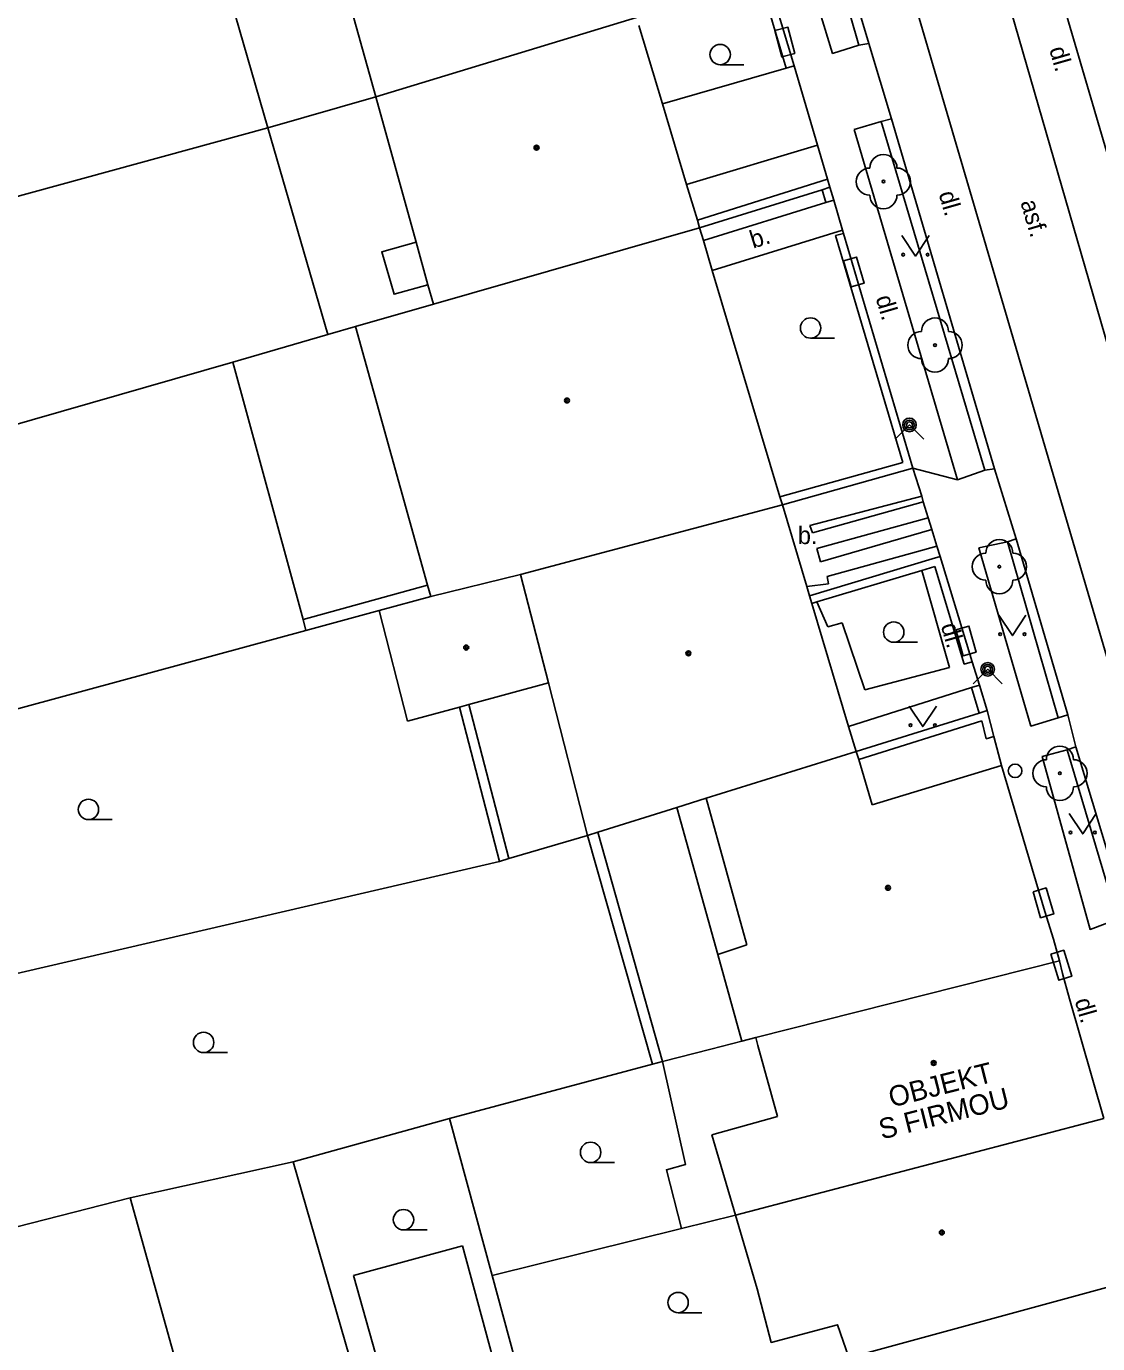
# Model space of a CAD drawing. Extents: x -596229 to -595156, y -1161237 to -1159376.
# Drawn here: x -595584.19 to -595544.74, y -1160701.49 to -1160652.98 of the extents above; entities that cross this region are included whole.
import ezdxf

# ---------------------------------------------------------------- set-up
doc = ezdxf.new("R2010")
doc.units = 0
for name, color, linetype in [('DOP - kresba z DSPS bez souradnic', 7, 'Continuous'), ('DOP - ploty', 7, 'Continuous'), ('DOP - rozhrani ploch obecne', 7, 'Continuous'), ('Level 22', 7, 'Continuous'), ('Level 24', 7, 'Continuous'), ('Level 31', 7, 'Continuous'), ('Level 36', 7, 'Continuous'), ('Level 39', 7, 'Continuous'), ('Specificka linie pasportu komunikaci', 7, 'Continuous'), ('TM - budovy zdene_ betonove - VP', 7, 'Continuous'), ('TM - chodniky - VP', 7, 'Continuous'), ('TM - komunikace - VP', 7, 'Continuous'), ('TM - letecke snimky - pomocna linie', 7, 'Continuous'), ('TM - plot drateny_ kovovy - VP', 7, 'Continuous'), ('TM - podezdivka plotu - VP', 7, 'Continuous'), ('TM - popis objektu', 7, 'Continuous'), ('TM - popis povrchu', 7, 'Continuous'), ('TM - rozhrani ploch obecne - VP', 7, 'Continuous'), ('TM - vjezd na pozemek', 7, 'Continuous'), ('TM - vstup do budovy - zdene_ betonove', 7, 'Continuous')]:
    doc.layers.add(name, color=color, linetype=linetype)

msp = doc.modelspace()

# ---------------------------------------------------------------- linework, layer by layer
at = {"layer": 'DOP - kresba z DSPS bez souradnic'}
for points in [[(-595574, -1160674.82), (-595569.42, -1160673.56)], [(-595566.42, -1160683.63), (-595567.9, -1160677.96)], [(-595563.15, -1160682.66), (-595560.76, -1160691.1)], [(-595572.14, -1160698.99), (-595568.13, -1160697.89)], [(-595568.13, -1160697.89), (-595565.99, -1160705.78)], [(-595569.94, -1160706.79), (-595572.14, -1160698.99)]]:
    msp.add_lwpolyline(points, dxfattribs=at)
at = {"layer": 'DOP - ploty'}
for points in [[(-595574.36, -1160694.8), (-595568.61, -1160693.2)], [(-595568.61, -1160693.2), (-595567.04, -1160698.99)], [(-595570.19, -1160709.25), (-595574.36, -1160694.8)], [(-595567.04, -1160698.99), (-595565.39, -1160705.05)]]:
    msp.add_lwpolyline(points, dxfattribs=at)
at = {"layer": 'DOP - rozhrani ploch obecne'}
for points in [[(-595575.29, -1160656.72), (-595577.54, -1160648.93)], [(-595571.32, -1160655.58), (-595575.29, -1160656.72)], [(-595575.29, -1160656.72), (-595603.18, -1160664.35)], [(-595573.09, -1160664.33), (-595575.29, -1160656.72)], [(-595576.58, -1160665.35), (-595573.09, -1160664.33)], [(-595573.09, -1160664.33), (-595572.07, -1160664.03)], [(-595576.58, -1160665.35), (-595600.9, -1160672.33)], [(-595574, -1160674.82), (-595576.58, -1160665.35)], [(-595571.2, -1160674.5), (-595573.9, -1160675.23)], [(-595573.9, -1160675.23), (-595574, -1160674.82)], [(-595596.76, -1160681.44), (-595573.9, -1160675.23)], [(-595568.24, -1160678.05), (-595566.77, -1160683.74)], [(-595566.42, -1160683.63), (-595563.52, -1160682.78)], [(-595563.52, -1160682.78), (-595561.13, -1160691.2)], [(-595566.77, -1160683.74), (-595594.33, -1160690.13)], [(-595566.77, -1160683.74), (-595566.42, -1160683.63)], [(-595560.76, -1160691.1), (-595558.99, -1160690.65)], [(-595558.99, -1160690.65), (-595557.84, -1160690.36)], [(-595561.13, -1160691.2), (-595560.76, -1160691.1)], [(-595561.13, -1160691.2), (-595568.61, -1160693.2)], [(-595574.36, -1160694.8), (-595580.36, -1160696.13)], [(-595580.36, -1160696.13), (-595586.09, -1160697.58)], [(-595580.36, -1160696.13), (-595574.7, -1160716.48)], [(-595558.08, -1160696.76), (-595560.07, -1160697.25)], [(-595560.07, -1160697.25), (-595567.04, -1160698.99)]]:
    msp.add_lwpolyline(points, dxfattribs=at)
at = {"layer": 'Level 22'}
for centre in [(-595552.63, -1160658.7), (-595550.73, -1160664.72), (-595548.36, -1160672.88), (-595546.13, -1160680.49)]:
    msp.add_circle(centre, 0.05, dxfattribs=at)
for centre, start, end in [((-595552.63, -1160658.2), 0, 180), ((-595553.13, -1160658.7), 90, 270), ((-595552.13, -1160658.7), 270, 90), ((-595552.63, -1160659.2), 180, 0), ((-595550.73, -1160664.22), 0, 180), ((-595551.23, -1160664.72), 90, 270), ((-595550.23, -1160664.72), 270, 90), ((-595550.73, -1160665.22), 180, 0), ((-595548.36, -1160672.38), 0, 180), ((-595548.86, -1160672.88), 90, 270), ((-595547.86, -1160672.88), 270, 90), ((-595548.36, -1160673.38), 180, 0), ((-595546.13, -1160679.99), 0, 180), ((-595546.63, -1160680.49), 90, 270), ((-595545.63, -1160680.49), 270, 90), ((-595546.13, -1160680.99), 180, 0)]:
    msp.add_arc(centre, 0.5, start, end, dxfattribs=at)
at = {"layer": 'Level 24'}
for points in [[(-595556.629, -1160653.14), (-595556.375, -1160654.107), (-595555.891, -1160653.98), (-595556.145, -1160653.013)], [(-595554.099, -1160661.619), (-595553.821, -1160662.58), (-595553.341, -1160662.441), (-595553.619, -1160661.48)], [(-595549.965, -1160675.206), (-595549.697, -1160676.169), (-595549.215, -1160676.034), (-595549.483, -1160675.071)], [(-595547.121, -1160684.851), (-595546.839, -1160685.81), (-595546.359, -1160685.669), (-595546.641, -1160684.71)], [(-595546.465, -1160687.154), (-595546.174, -1160688.111), (-595545.695, -1160687.966), (-595545.986, -1160687.009)]]:
    msp.add_lwpolyline(points, close=True, dxfattribs=at)
at = {"layer": 'Level 31'}
for points in [[(-595552.2, -1160668.19), (-595551.67, -1160667.66), (-595551.14, -1160668.19)], [(-595549.32, -1160677.19), (-595548.79, -1160676.66), (-595548.26, -1160677.19)]]:
    msp.add_lwpolyline(points, dxfattribs=at)
for centre, radius in [((-595551.67, -1160667.66), 0.25), ((-595551.67, -1160667.66), 0.18), ((-595551.67, -1160667.66), 0.11), ((-595548.79, -1160676.66), 0.25), ((-595548.79, -1160676.66), 0.18), ((-595548.79, -1160676.66), 0.11), ((-595547.78, -1160680.4), 0.25)]:
    msp.add_circle(centre, radius, dxfattribs=at)
at = {"layer": 'Level 36'}
for p, q in [((-595558.64, -1160654.395), (-595557.765, -1160654.395)), ((-595555.31, -1160664.465), (-595554.435, -1160664.465)), ((-595552.25, -1160675.665), (-595551.375, -1160675.665)), ((-595581.9, -1160682.195), (-595581.025, -1160682.195)), ((-595577.66, -1160690.775), (-595576.785, -1160690.775)), ((-595563.41, -1160694.825), (-595562.535, -1160694.825)), ((-595570.3, -1160697.305), (-595569.425, -1160697.305)), ((-595560.19, -1160700.355), (-595559.315, -1160700.355))]:
    msp.add_line(p, q, dxfattribs=at)
for points in [[(-595551.95, -1160660.69), (-595551.45, -1160661.44), (-595550.95, -1160660.69)], [(-595548.38, -1160674.67), (-595547.88, -1160675.42), (-595547.38, -1160674.67)], [(-595551.68, -1160678.02), (-595551.18, -1160678.77), (-595550.68, -1160678.02)], [(-595545.79, -1160681.97), (-595545.29, -1160682.72), (-595544.79, -1160681.97)]]:
    msp.add_lwpolyline(points, dxfattribs=at)
for centre, radius in [((-595558.64, -1160654.02), 0.375), ((-595551.9, -1160661.39), 0.05), ((-595551.001, -1160661.39), 0.05), ((-595555.31, -1160664.09), 0.375), ((-595552.25, -1160675.29), 0.375), ((-595548.33, -1160675.37), 0.05), ((-595547.431, -1160675.37), 0.05), ((-595551.63, -1160678.72), 0.05), ((-595550.731, -1160678.72), 0.05), ((-595581.9, -1160681.82), 0.375), ((-595545.74, -1160682.67), 0.05), ((-595544.841, -1160682.67), 0.05), ((-595577.66, -1160690.4), 0.375), ((-595563.41, -1160694.45), 0.375), ((-595570.3, -1160696.93), 0.375), ((-595560.19, -1160699.98), 0.375)]:
    msp.add_circle(centre, radius, dxfattribs=at)
at = {"layer": 'Level 39'}
for centre, radius in [((-595565.4, -1160657.45), 0.09), ((-595565.4, -1160657.45), 0.0398), ((-595564.28, -1160666.76), 0.09), ((-595564.28, -1160666.76), 0.0398), ((-595567.99, -1160675.86), 0.09), ((-595567.99, -1160675.86), 0.0398), ((-595559.81, -1160676.07), 0.09), ((-595559.81, -1160676.07), 0.0398), ((-595552.46, -1160684.71), 0.09), ((-595552.46, -1160684.71), 0.0398), ((-595550.78, -1160691.16), 0.09), ((-595550.78, -1160691.16), 0.0398), ((-595550.48, -1160697.4), 0.09), ((-595550.48, -1160697.4), 0.0398)]:
    msp.add_circle(centre, radius, dxfattribs=at)
at = {"layer": 'Specificka linie pasportu komunikaci'}
msp.add_lwpolyline([(-595551.54, -1160669.25), (-595549.9, -1160669.68)], dxfattribs=at)
at = {"layer": 'TM - budovy zdene_ betonove - VP'}
for points in [[(-595571.32, -1160655.58), (-595573.49, -1160647.79)], [(-595561.72, -1160652.66), (-595571.32, -1160655.58)], [(-595561.63, -1160652.95), (-595560.76, -1160655.84)], [(-595569.83, -1160660.93), (-595571.32, -1160655.58)], [(-595560.76, -1160655.84), (-595559.88, -1160658.8)], [(-595559.88, -1160658.8), (-595559.48, -1160660.12)], [(-595559.48, -1160660.12), (-595559.4, -1160660.4)], [(-595569.2, -1160663.21), (-595559.4, -1160660.4)], [(-595559.4, -1160660.4), (-595559.26, -1160660.87)], [(-595569.4, -1160662.5), (-595569.83, -1160660.93)], [(-595559.26, -1160660.87), (-595558.93, -1160661.97)], [(-595558.93, -1160661.97), (-595556.44, -1160670.31)], [(-595569.2, -1160663.21), (-595569.4, -1160662.5)], [(-595572.07, -1160664.03), (-595569.2, -1160663.21)], [(-595569.42, -1160673.56), (-595572.07, -1160664.03)], [(-595556.44, -1160670.31), (-595556.35, -1160670.6)], [(-595556.35, -1160670.6), (-595565.99, -1160673.17)], [(-595556.35, -1160670.6), (-595555.45, -1160673.61)], [(-595565.99, -1160673.17), (-595569.3, -1160673.98)], [(-595565.99, -1160673.17), (-595564.96, -1160677.16)], [(-595569.3, -1160673.98), (-595569.42, -1160673.56)], [(-595555.45, -1160673.61), (-595555.35, -1160673.95)], [(-595571.2, -1160674.5), (-595569.3, -1160673.98)], [(-595555.35, -1160673.95), (-595555.26, -1160674.24)], [(-595570.15, -1160678.57), (-595571.2, -1160674.5)], [(-595555.26, -1160674.24), (-595553.91, -1160678.77)], [(-595564.96, -1160677.16), (-595567.9, -1160677.96)], [(-595563.52, -1160682.78), (-595564.96, -1160677.16)], [(-595568.24, -1160678.05), (-595570.15, -1160678.57)], [(-595567.9, -1160677.96), (-595568.24, -1160678.05)], [(-595553.91, -1160678.77), (-595553.63, -1160679.69)], [(-595553.63, -1160679.69), (-595559.15, -1160681.41)], [(-595553.63, -1160679.69), (-595553.54, -1160679.98)], [(-595553.54, -1160679.98), (-595553.04, -1160681.65)], [(-595553.04, -1160681.65), (-595548.28, -1160680.2)], [(-595546.68, -1160685.58), (-595548.28, -1160680.2)], [(-595559.15, -1160681.41), (-595560.23, -1160681.75)], [(-595557.66, -1160686.81), (-595559.15, -1160681.41)], [(-595560.23, -1160681.75), (-595563.15, -1160682.66)], [(-595563.15, -1160682.66), (-595563.52, -1160682.78)], [(-595558.73, -1160687.16), (-595557.66, -1160686.81)], [(-595546.15, -1160687.4), (-595546.37, -1160686.6)], [(-595557.84, -1160690.36), (-595558.73, -1160687.16)], [(-595557.33, -1160690.22), (-595546.15, -1160687.4)], [(-595546.15, -1160687.4), (-595546.03, -1160687.86)], [(-595545.78, -1160688.8), (-595544.51, -1160693.2)], [(-595557.84, -1160690.36), (-595557.33, -1160690.22)], [(-595557.25, -1160690.51), (-595557.33, -1160690.22)], [(-595556.53, -1160693.13), (-595557.25, -1160690.51)], [(-595558.95, -1160693.8), (-595556.53, -1160693.13)], [(-595544.51, -1160693.2), (-595558.08, -1160696.76)], [(-595558.95, -1160693.8), (-595558.08, -1160696.76)], [(-595558.08, -1160696.76), (-595557.28, -1160699.47)], [(-595542.8, -1160698.98), (-595553.6, -1160701.93)]]:
    msp.add_lwpolyline(points, dxfattribs=at)
at = {"layer": 'TM - chodniky - VP'}
for points in [[(-595554.74, -1160649.48), (-595555.78, -1160649.79), (-595554.5, -1160653.98), (-595553.53, -1160653.68)], [(-595553.53, -1160653.68), (-595554.74, -1160649.48)], [(-595552.71, -1160656.49), (-595553.7, -1160656.78)], [(-595548.9, -1160669.33), (-595552.71, -1160656.49)], [(-595553.7, -1160656.78), (-595549.9, -1160669.68)], [(-595549.9, -1160669.68), (-595548.9, -1160669.33)], [(-595548.06, -1160671.96), (-595549.11, -1160672.19), (-595547.2, -1160678.75), (-595546.2, -1160678.45)], [(-595546.2, -1160678.45), (-595548.06, -1160671.96)], [(-595545.86, -1160679.62), (-595546.78, -1160679.87), (-595545.02, -1160686.24), (-595544.01, -1160685.86)], [(-595544.01, -1160685.86), (-595545.86, -1160679.62)]]:
    msp.add_lwpolyline(points, dxfattribs=at)
at = {"layer": 'TM - komunikace - VP'}
for points in [[(-595540.91, -1160669.54), (-595546.99, -1160648.79)], [(-595553.17, -1160653.61), (-595554.41, -1160649.46)], [(-595552.33, -1160656.39), (-595553.17, -1160653.61)], [(-595548.54, -1160669.28), (-595552.33, -1160656.39)], [(-595547.74, -1160671.85), (-595548.54, -1160669.28)], [(-595545.84, -1160678.34), (-595547.74, -1160671.85)], [(-595545.54, -1160679.52), (-595545.84, -1160678.34)], [(-595543.67, -1160685.75), (-595545.54, -1160679.52)]]:
    msp.add_lwpolyline(points, dxfattribs=at)
at = {"layer": 'TM - letecke snimky - pomocna linie'}
for points in [[(-595560.76, -1160691.1), (-595559.92, -1160694.9), (-595560.62, -1160695.09), (-595560.07, -1160697.25)], [(-595557.28, -1160699.47), (-595556.76, -1160701.45), (-595554.32, -1160700.8), (-595553.9, -1160702.01)]]:
    msp.add_lwpolyline(points, dxfattribs=at)
at = {"layer": 'TM - plot drateny_ kovovy - VP'}
for points in [[(-595557.08, -1160651.58), (-595556.21, -1160654.52)], [(-595556.21, -1160654.52), (-595555.92, -1160654.43)], [(-595554.69, -1160658.61), (-595559.48, -1160660.12)], [(-595554.89, -1160659), (-595554.75, -1160659.47)], [(-595554.75, -1160659.47), (-595554.46, -1160659.38)], [(-595554.1, -1160660.61), (-595554.39, -1160660.69), (-595551.91, -1160669.05)], [(-595551.91, -1160669.05), (-595556.44, -1160670.31)], [(-595555.08, -1160674.18), (-595551.21, -1160673.02)], [(-595551.21, -1160673.02), (-595550.74, -1160672.88)], [(-595550.74, -1160672.88), (-595549.65, -1160676.47), (-595549.36, -1160676.38)], [(-595555.26, -1160674.24), (-595555.08, -1160674.18)], [(-595549.09, -1160677.25), (-595549.38, -1160677.33)], [(-595549.38, -1160677.33), (-595549.1, -1160678.27)], [(-595553.54, -1160679.98), (-595549.01, -1160678.56)], [(-595549.01, -1160678.56), (-595548.84, -1160679.22), (-595548.56, -1160679.14)]]:
    msp.add_lwpolyline(points, dxfattribs=at)
at = {"layer": 'TM - podezdivka plotu - VP'}
for points in [[(-595556.88, -1160651.21), (-595555.92, -1160654.43)], [(-595554.69, -1160658.61), (-595554.6, -1160658.91)], [(-595559.4, -1160660.4), (-595554.89, -1160659)], [(-595554.89, -1160659), (-595554.6, -1160658.91)], [(-595554.6, -1160658.91), (-595554.46, -1160659.38)], [(-595554.1, -1160660.61), (-595551.54, -1160669.25)], [(-595551.54, -1160669.25), (-595556.35, -1160670.6)], [(-595550.83, -1160672.59), (-595555.35, -1160673.95)], [(-595550.83, -1160672.59), (-595550.54, -1160672.5)], [(-595550.54, -1160672.5), (-595549.36, -1160676.38)], [(-595549.09, -1160677.25), (-595548.81, -1160678.18)], [(-595549.1, -1160678.27), (-595553.63, -1160679.69)], [(-595548.81, -1160678.18), (-595549.1, -1160678.27)], [(-595548.81, -1160678.18), (-595548.56, -1160679.14)]]:
    msp.add_lwpolyline(points, dxfattribs=at)
at = {"layer": 'TM - rozhrani ploch obecne - VP'}
for points in [[(-595536.83, -1160701.96), (-595546.63, -1160668.65), (-595555.57, -1160638.16)], [(-595551.95, -1160638.5), (-595541.32, -1160675.27), (-595533.73, -1160701.03)], [(-595553.53, -1160653.68), (-595553.17, -1160653.61)], [(-595556.21, -1160654.52), (-595560.76, -1160655.84)], [(-595552.71, -1160656.49), (-595552.33, -1160656.39)], [(-595555.06, -1160657.36), (-595559.88, -1160658.8)], [(-595554.75, -1160659.47), (-595559.26, -1160660.87)], [(-595558.93, -1160661.97), (-595554.14, -1160660.49)], [(-595569.83, -1160660.93), (-595571.1, -1160661.28), (-595570.65, -1160662.85), (-595569.4, -1160662.5)], [(-595548.9, -1160669.33), (-595548.54, -1160669.28)], [(-595551.22, -1160670.28), (-595555.34, -1160671.36)], [(-595555.24, -1160671.64), (-595551.16, -1160670.49)], [(-595550.98, -1160671.08), (-595555.08, -1160672.21)], [(-595555.34, -1160671.36), (-595555.24, -1160671.64)], [(-595554.94, -1160672.7), (-595550.85, -1160671.51)], [(-595555.08, -1160672.21), (-595554.94, -1160672.7)], [(-595550.66, -1160672.12), (-595551.41, -1160672.33), (-595554.7, -1160673.24)], [(-595548.06, -1160671.96), (-595547.74, -1160671.85)], [(-595551.21, -1160673.02), (-595550.19, -1160676.59)], [(-595555.45, -1160673.61), (-595554.65, -1160673.51)], [(-595554.65, -1160673.51), (-595554.7, -1160673.24)], [(-595554.68, -1160675.09), (-595555.08, -1160674.18)], [(-595554.15, -1160674.95), (-595554.68, -1160675.09)], [(-595553.31, -1160677.42), (-595554.15, -1160674.95)], [(-595550.19, -1160676.59), (-595553.31, -1160677.42)], [(-595553.91, -1160678.77), (-595549.38, -1160677.33)], [(-595546.2, -1160678.45), (-595545.84, -1160678.34)], [(-595545.86, -1160679.62), (-595545.54, -1160679.52)], [(-595558.73, -1160687.16), (-595560.23, -1160681.75)]]:
    msp.add_lwpolyline(points, dxfattribs=at)
at = {"layer": 'TM - vjezd na pozemek'}
for points in [[(-595555.06, -1160657.36), (-595555.92, -1160654.43)], [(-595554.69, -1160658.61), (-595555.06, -1160657.36)], [(-595554.14, -1160660.49), (-595554.46, -1160659.38)], [(-595554.1, -1160660.61), (-595554.14, -1160660.49)], [(-595551.22, -1160670.28), (-595551.54, -1160669.25)], [(-595551.16, -1160670.49), (-595551.22, -1160670.28)], [(-595550.98, -1160671.08), (-595551.16, -1160670.49)], [(-595550.85, -1160671.51), (-595550.98, -1160671.08)], [(-595550.66, -1160672.12), (-595550.85, -1160671.51)], [(-595550.54, -1160672.5), (-595550.66, -1160672.12)], [(-595549.09, -1160677.25), (-595549.36, -1160676.38)], [(-595548.28, -1160680.2), (-595548.56, -1160679.14)]]:
    msp.add_lwpolyline(points, dxfattribs=at)
at = {"layer": 'TM - vstup do budovy - zdene_ betonove'}
for points in [[(-595546.37, -1160686.6), (-595546.68, -1160685.58)], [(-595545.78, -1160688.8), (-595546.03, -1160687.86)]]:
    msp.add_lwpolyline(points, dxfattribs=at)

# ---------------------------------------------------------------- texts
at = {"layer": 'TM - popis objektu'}
for s, p in [('OBJEKT', (-595552.33, -1160692.8)), ('S FIRMOU', (-595552.69, -1160693.98))]:
    msp.add_text(s, height=0.75, rotation=14.16, dxfattribs=at).set_placement(p)
at = {"layer": 'TM - popis povrchu'}
for s, rotation, p in [('dl.', 286, (-595546.53, -1160653.82)), ('dl.', 286, (-595550.6, -1160659.14)), ('asf.', 286.4403, (-595547.59, -1160659.46)), ('b.', 17.3902, (-595557.43, -1160661.17)), ('dl.', 286.2778, (-595552.92, -1160662.98)), ('dl.', 286, (-595550.52, -1160675.05)), ('dl.', 286, (-595545.59, -1160688.86))]:
    msp.add_text(s, height=0.65, rotation=rotation, dxfattribs=at).set_placement(p)
msp.add_text('b.', height=0.65, dxfattribs=at).set_placement((-595555.78, -1160672.05))

doc.saveas('drawing.dxf')
